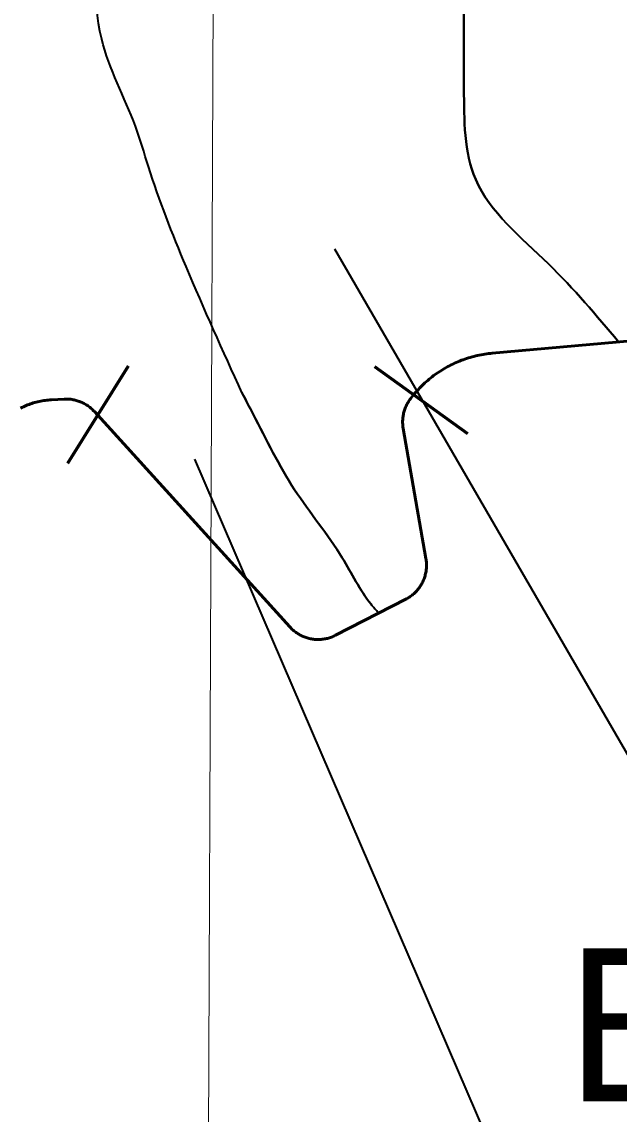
# Model space of a CAD drawing. Extents: x 553962 to 842807, y 8883888 to 9032388.
# Drawn here: x 664180 to 665743, y 8952165 to 8955024 of the extents above; entities that cross this region are included whole.
import ezdxf

# ---------------------------------------------------------------- set-up
doc = ezdxf.new("R2010")
doc.units = 0
doc.header["$LTSCALE"] = 150
for name, color, linetype, lineweight in [('1', 7, 'Continuous', 13), ('20', 7, 'Continuous', 35), ('24', 7, 'Continuous', 25), ('40', 7, 'Continuous', 60), ('53', 7, 'Continuous', 106), ('60', 7, 'Continuous', 53), ('9', 7, 'Continuous', 90)]:
    doc.layers.add(name, color=color, linetype=linetype, lineweight=lineweight)

msp = doc.modelspace()

# ---------------------------------------------------------------- linework, layer by layer
at = {"layer": '1'}
msp.add_lwpolyline([(664968.2, 9023436.8), (664657.1, 8949509), (664397.1, 8890880.2)], dxfattribs=at)
at = {"layer": '20'}
for points in [[(665740.9, 8954185.4), (665411.1, 8954156.3), (665406.2, 8954155.8), (665401.3, 8954155.2), (665396.5, 8954154.6), (665391.6, 8954153.9), (665386.8, 8954153.1), (665382, 8954152.2), (665377.1, 8954151.3), (665372.3, 8954150.3), (665367.6, 8954149.2), (665362.8, 8954148), (665358.1, 8954146.7), (665353.4, 8954145.4), (665348.7, 8954144), (665344, 8954142.5), (665339.4, 8954140.9), (665334.8, 8954139.3), (665330.2, 8954137.6), (665325.6, 8954135.8), (665321.1, 8954133.9), (665316.6, 8954132), (665312.1, 8954130), (665307.7, 8954127.9), (665303.3, 8954125.8), (665298.9, 8954123.5), (665294.6, 8954121.2), (665290.3, 8954118.9), (665286, 8954116.4), (665281.8, 8954113.9), (665277.7, 8954111.3), (665273.5, 8954108.7), (665269.5, 8954106)], [(665269.5, 8954106), (665265.4, 8954103.2), (665261.4, 8954100.4), (665257.5, 8954097.5), (665253.6, 8954094.5), (665249.8, 8954091.5), (665246, 8954088.4), (665242.2, 8954085.2), (665238.5, 8954082), (665234.9, 8954078.7), (665231.3, 8954075.4), (665227.8, 8954072), (665224.3, 8954068.5), (665220.9, 8954065), (665217.5, 8954061.5), (665214.2, 8954057.8), (665211, 8954054.2), (665207.8, 8954050.4), (665204.7, 8954046.7), (665204.2, 8954046.1), (665198.6, 8954039.2), (665196.9, 8954037), (665195.2, 8954034.7), (665193.6, 8954032.4), (665192, 8954030), (665190.5, 8954027.6), (665189.1, 8954025.2), (665187.8, 8954022.7), (665186.5, 8954020.2), (665185.3, 8954017.6), (665184.2, 8954015), (665183.1, 8954012.4), (665182.1, 8954009.7), (665181.2, 8954007.1), (665180.4, 8954004.3), (665179.6, 8954001.6), (665179, 8953998.9), (665178.3, 8953996.1), (665177.8, 8953993.3), (665177.4, 8953990.5), (665177, 8953987.7), (665176.7, 8953984.9), (665176.5, 8953982.1), (665176.4, 8953979.3), (665176.4, 8953976.5), (665176.4, 8953973.6), (665176.5, 8953970.8), (665176.7, 8953968), (665177, 8953965.2), (665177.3, 8953962.3), (665177.8, 8953959.6), (665177.9, 8953959.1), (665237.4, 8953618.5), (665237.9, 8953615.7), (665238.2, 8953612.9), (665238.5, 8953610.1), (665238.8, 8953607.3), (665238.9, 8953604.4), (665238.9, 8953601.6), (665238.9, 8953598.8), (665238.8, 8953596), (665238.6, 8953593.1), (665238.3, 8953590.3), (665238, 8953587.5), (665237.6, 8953584.7), (665237, 8953581.9), (665236.5, 8953579.2), (665235.8, 8953576.4), (665235.1, 8953573.7), (665234.2, 8953571), (665233.3, 8953568.3), (665232.4, 8953565.6), (665231.3, 8953563), (665230.2, 8953560.4), (665229, 8953557.8), (665227.8, 8953555.3), (665226.4, 8953552.8), (665225, 8953550.4), (665223.5, 8953548), (665222, 8953545.6), (665220.4, 8953543.3), (665218.7, 8953541), (665217, 8953538.8), (665215.2, 8953536.6), (665213.3, 8953534.4), (665211.4, 8953532.4), (665209.4, 8953530.3), (665207.4, 8953528.4), (665205.3, 8953526.5), (665203.2, 8953524.6), (665201, 8953522.8), (665198.7, 8953521.1), (665196.4, 8953519.5), (665194.1, 8953517.9), (665191.7, 8953516.3), (665189.3, 8953514.9), (665186.8, 8953513.5), (665184.6, 8953512.3), (665115.2, 8953476.7)], [(664180, 8954014.4), (664183.6, 8954016.1), (664187.2, 8954017.7), (664190.9, 8954019.3), (664194.6, 8954020.8), (664198.4, 8954022.2), (664202.1, 8954023.6), (664205.9, 8954024.8), (664209.7, 8954026), (664213.6, 8954027.2), (664217.4, 8954028.2), (664221.3, 8954029.2), (664225.2, 8954030.1), (664229.1, 8954030.9), (664233.1, 8954031.6), (664237, 8954032.2), (664241, 8954032.8), (664245, 8954033.3), (664248.9, 8954033.7), (664252.9, 8954034.1), (664256.9, 8954034.3), (664256.9, 8954034.3), (664290.1, 8954036.1), (664291.2, 8954036.2), (664294.1, 8954036.2), (664296.9, 8954036.2), (664299.7, 8954036.2), (664302.5, 8954036), (664305.3, 8954035.8), (664308.2, 8954035.5), (664311, 8954035.1), (664313.8, 8954034.6), (664316.5, 8954034), (664319.3, 8954033.4), (664322, 8954032.7), (664324.7, 8954031.9), (664327.4, 8954031), (664330.1, 8954030.1), (664332.7, 8954029.1), (664335.3, 8954028), (664337.9, 8954026.8), (664340.5, 8954025.6), (664343, 8954024.3), (664345.5, 8954022.9), (664347.9, 8954021.5), (664350.3, 8954019.9), (664352.6, 8954018.4), (664354.9, 8954016.7), (664357.2, 8954015), (664359.4, 8954013.2), (664361.5, 8954011.4), (664363.6, 8954009.5), (664365.7, 8954007.5), (664367.6, 8954005.5), (664369.6, 8954003.5), (664881.1, 8953439.7), (664881.6, 8953439.1), (664883.6, 8953437), (664885.6, 8953435.1), (664887.6, 8953433.1), (664889.7, 8953431.2), (664891.9, 8953429.4), (664894.1, 8953427.7), (664896.4, 8953426), (664898.7, 8953424.3), (664901.1, 8953422.8), (664903.5, 8953421.3), (664905.9, 8953419.8), (664908.4, 8953418.5), (664910.9, 8953417.2), (664913.5, 8953416), (664916, 8953414.8), (664918.7, 8953413.8), (664921.3, 8953412.8), (664924, 8953411.8), (664926.7, 8953411), (664929.4, 8953410.2), (664932.1, 8953409.5), (664934.9, 8953408.9), (664937.7, 8953408.4), (664940.5, 8953407.9), (664943.3, 8953407.6), (664946.1, 8953407.3), (664948.9, 8953407), (664951.7, 8953406.9), (664954.6, 8953406.8), (664957.4, 8953406.9), (664960.2, 8953407), (664963, 8953407.2), (664965.8, 8953407.4), (664968.7, 8953407.8), (664971.5, 8953408.2), (664974.2, 8953408.7), (664977, 8953409.3), (664979.8, 8953409.9), (664982.5, 8953410.7), (664985.2, 8953411.5), (664987.9, 8953412.3), (664990.6, 8953413.3), (664993.2, 8953414.3), (664995.8, 8953415.5)], [(664995.8, 8953415.5), (664998.3, 8953416.7), (665000.9, 8953417.9), (665112.2, 8953475.1)]]:
    msp.add_lwpolyline(points, dxfattribs=at)
for points in [[(658265.6, 8954703.8), (658307.9, 8954697.9), (658477.4, 8954686), (658784.8, 8954711.4), (658906.1, 8954671.9), (659120.4, 8954604.2), (659357.3, 8954511.1), (659671.5, 8954424.1), (659815.3, 8954446.7), (659930.9, 8954686.6), (660012.7, 8954833.3), (660207.3, 8954937.7), (660675.5, 8955107.1), (660909.5, 8955188.9), (660962, 8955262.3), (660987.4, 8955304.6), (661066.3, 8955341.3), (661139.7, 8955386.4), (661204.5, 8955507.8), (661229.9, 8955575.5), (661294.8, 8955586.8), (661382.2, 8955586.8), (661505.5, 8955628), (661660.6, 8955644.9), (661767.7, 8955661.9), (661883.4, 8955724), (661965.2, 8955755), (662010.3, 8955805.8), (662100.5, 8955870.7), (662182.3, 8955930), (662229.4, 8956040), (662460.7, 8956107.8), (662655.3, 8956144.4), (662768.1, 8956169.8), (663129.1, 8956229.1), (663289.8, 8956276.8), (663461.8, 8956276.8), (663617, 8956276.8), (663815.8, 8956271.2), (663900.4, 8956316.3), (663976.5, 8956358.6), (664083.7, 8956324.8), (664176.8, 8956293.7), (664227.5, 8956293.7), (664439.1, 8956265.5), (664543.4, 8956211.9), (664670.3, 8956189.3)], [(664755.7, 8954053.1), (664609.6, 8954383.1), (664511, 8954645), (664477, 8954750.4), (664388.6, 8954978.3), (664378.4, 8955318.5), (664378.4, 8955556.6), (664412.4, 8955879.7), (664181.2, 8956189.3), (663977.3, 8956356)], [(664755.7, 8954053.1), (664609.6, 8954383.1), (664511, 8954645), (664477, 8954750.4), (664388.6, 8954978.3), (664378.4, 8955318.5), (664378.4, 8955556.6), (664412.4, 8955879.7), (664181.2, 8956189.3), (663983, 8956359.5)], [(664755.7, 8954053.1), (664609.6, 8954383.1), (664511, 8954645), (664477, 8954750.4), (664388.6, 8954978.3), (664378.4, 8955318.5), (664378.4, 8955556.6), (664412.4, 8955879.7), (664181.2, 8956189.3), (663983, 8956359.5)], [(665337, 8955141.6), (665337, 8954849.1), (665367.6, 8954611), (665558, 8954389.9), (665741.6, 8954185.8)], [(665741.6, 8954185.8), (665558, 8954389.9), (665367.6, 8954611), (665337, 8954849.1), (665337, 8955141.6)], [(665741.6, 8954185.8), (665558, 8954389.9), (665367.6, 8954611), (665337, 8954849.1), (665337, 8955141.6)], [(665113.6, 8953475.8), (665093.6, 8953499.3), (665018.4, 8953620.5), (664893.5, 8953799), (664785.2, 8953996.6), (664755.7, 8954053.1)], [(665113.6, 8953475.8), (665093.6, 8953499.3), (665018.4, 8953620.5), (664893.5, 8953799), (664785.2, 8953996.6), (664755.7, 8954053.1)], [(664755.7, 8954053.1), (664785.2, 8953996.6), (664893.5, 8953799), (665018.4, 8953620.5), (665093.6, 8953499.3), (665113.6, 8953475.8)]]:
    msp.add_spline(points, degree=3, dxfattribs=at)
at = {"layer": '24'}
msp.add_spline([(665209.5, 8949437.1), (665261.8, 8949907.3), (665888.8, 8950560.5), (666750.9, 8951187.5), (667665.3, 8951814.5), (668344.5, 8952363.1), (668788.7, 8952911.7), (669180.6, 8953564.9), (669154.4, 8954270.2), (669755.3, 8954662.1), (670486.8, 8955027.9), (671218.3, 8955785.5), (671166.1, 8956360.3), (671531.8, 8956726), (671479.6, 8956987.3), (670957.1, 8957405.3), (670695.8, 8957849.4), (671139.9, 8958502.5), (671845.3, 8959207.9), (672394, 8958789.9), (673047.1, 8959234), (673465.1, 8959834.9), (673177.7, 8960461.9), (673987.6, 8960749.3), (675163.2, 8960879.9), (676103.7, 8960906.1), (677253.2, 8961428.6), (677697.4, 8961559.2), (678115.4, 8962133.9), (678611.8, 8962369.1), (678820.8, 8962919.9), (679291, 8963704.1), (679918, 8964226.8), (679944.1, 8964697.3), (679709, 8965272.3), (679291, 8966004.2), (678115.4, 8966945.2)], degree=3, dxfattribs=at)
at = {"layer": '40'}
for p, q in [((664299.6, 8953868.7), (664459.2, 8954122.8)), ((665102.7, 8954121.8), (665345.9, 8953946.2))]:
    msp.add_line(p, q, dxfattribs=at)
at = {"layer": '40', "lineweight": 35}
for points in [[(664998.2, 8954429.4), (665777.7, 8953083.5), (667535.4, 8953083.5)], [(664631.4, 8953878.8), (665395.6, 8952104.7), (667428.4, 8952104.7)]]:
    msp.add_lwpolyline(points, dxfattribs=at)
at = {"layer": '53'}
msp.add_spline([(665209.5, 8949437.1), (665261.8, 8949907.3), (665888.8, 8950560.5), (666750.9, 8951187.5), (667665.3, 8951814.5), (668344.5, 8952363.1), (668788.7, 8952911.7), (669180.6, 8953564.9), (669154.4, 8954270.2), (669755.3, 8954662.1), (670000.9, 8954785.2)], degree=3, dxfattribs=at)
at = {"layer": '60'}
for points in [[(665774.5, 8954188.4), (665411.1, 8954156.3), (665406.2, 8954155.8), (665401.3, 8954155.2), (665396.5, 8954154.6), (665391.6, 8954153.9), (665386.8, 8954153.1), (665382, 8954152.2), (665377.1, 8954151.3), (665372.3, 8954150.3), (665367.6, 8954149.2), (665362.8, 8954148), (665358.1, 8954146.7), (665353.4, 8954145.4), (665348.7, 8954144), (665344, 8954142.5), (665339.4, 8954140.9), (665334.8, 8954139.3), (665330.2, 8954137.6), (665325.6, 8954135.8), (665321.1, 8954133.9), (665316.6, 8954132), (665312.1, 8954130), (665307.7, 8954127.9), (665303.3, 8954125.8), (665298.9, 8954123.5), (665294.6, 8954121.2), (665290.3, 8954118.9), (665286, 8954116.4), (665281.8, 8954113.9), (665277.7, 8954111.3), (665273.5, 8954108.7), (665269.5, 8954106)], [(665269.5, 8954106), (665265.4, 8954103.2), (665261.4, 8954100.4), (665257.5, 8954097.5), (665253.6, 8954094.5), (665249.8, 8954091.5), (665246, 8954088.4), (665242.2, 8954085.2), (665238.5, 8954082), (665234.9, 8954078.7), (665231.3, 8954075.4), (665227.8, 8954072), (665224.3, 8954068.5), (665220.9, 8954065), (665217.5, 8954061.5), (665214.2, 8954057.8), (665211, 8954054.2), (665207.8, 8954050.4), (665204.7, 8954046.7), (665204.2, 8954046.1), (665198.6, 8954039.2), (665196.9, 8954037), (665195.2, 8954034.7), (665193.6, 8954032.4), (665192, 8954030), (665190.5, 8954027.6), (665189.1, 8954025.2), (665187.8, 8954022.7), (665186.5, 8954020.2), (665185.3, 8954017.6), (665184.2, 8954015), (665183.1, 8954012.4), (665182.1, 8954009.7), (665181.2, 8954007.1), (665180.4, 8954004.3), (665179.6, 8954001.6), (665179, 8953998.9), (665178.3, 8953996.1), (665177.8, 8953993.3), (665177.4, 8953990.5), (665177, 8953987.7), (665176.7, 8953984.9), (665176.5, 8953982.1), (665176.4, 8953979.3), (665176.4, 8953976.5), (665176.4, 8953973.6), (665176.5, 8953970.8), (665176.7, 8953968), (665177, 8953965.2), (665177.3, 8953962.3), (665177.8, 8953959.6), (665177.9, 8953959.1), (665237.4, 8953618.5), (665237.9, 8953615.7), (665238.2, 8953612.9), (665238.5, 8953610.1), (665238.8, 8953607.3), (665238.9, 8953604.4), (665238.9, 8953601.6), (665238.9, 8953598.8), (665238.8, 8953596), (665238.6, 8953593.1), (665238.3, 8953590.3), (665238, 8953587.5), (665237.6, 8953584.7), (665237, 8953581.9), (665236.5, 8953579.2), (665235.8, 8953576.4), (665235.1, 8953573.7), (665234.2, 8953571), (665233.3, 8953568.3), (665232.4, 8953565.6), (665231.3, 8953563), (665230.2, 8953560.4), (665229, 8953557.8), (665227.8, 8953555.3), (665226.4, 8953552.8), (665225, 8953550.4), (665223.5, 8953548), (665222, 8953545.6), (665220.4, 8953543.3), (665218.7, 8953541), (665217, 8953538.8), (665215.2, 8953536.6), (665213.3, 8953534.4), (665211.4, 8953532.4), (665209.4, 8953530.3), (665207.4, 8953528.4), (665205.3, 8953526.5), (665203.2, 8953524.6), (665201, 8953522.8), (665198.7, 8953521.1), (665196.4, 8953519.5), (665194.1, 8953517.9), (665191.7, 8953516.3), (665189.3, 8953514.9), (665186.8, 8953513.5), (665184.6, 8953512.3), (665000.9, 8953417.9), (664998.3, 8953416.7), (664995.8, 8953415.5)], [(664995.8, 8953415.5), (664993.2, 8953414.3), (664990.6, 8953413.3), (664987.9, 8953412.3), (664985.2, 8953411.5), (664982.5, 8953410.7), (664979.8, 8953409.9), (664977, 8953409.3), (664974.2, 8953408.7), (664971.5, 8953408.2), (664968.7, 8953407.8), (664965.8, 8953407.4), (664963, 8953407.2), (664960.2, 8953407), (664957.4, 8953406.9), (664954.6, 8953406.8), (664951.7, 8953406.9), (664948.9, 8953407), (664946.1, 8953407.3), (664943.3, 8953407.6), (664940.5, 8953407.9), (664937.7, 8953408.4), (664934.9, 8953408.9), (664932.1, 8953409.5), (664929.4, 8953410.2), (664926.7, 8953411), (664924, 8953411.8), (664921.3, 8953412.8), (664918.7, 8953413.8), (664916, 8953414.8), (664913.5, 8953416), (664910.9, 8953417.2), (664908.4, 8953418.5), (664905.9, 8953419.8), (664903.5, 8953421.3), (664901.1, 8953422.8), (664898.7, 8953424.3), (664896.4, 8953426), (664894.1, 8953427.7), (664891.9, 8953429.4), (664889.7, 8953431.2), (664887.6, 8953433.1), (664885.6, 8953435.1), (664883.6, 8953437), (664881.6, 8953439.1), (664881.1, 8953439.7), (664369.6, 8954003.5), (664367.6, 8954005.5), (664365.7, 8954007.5), (664363.6, 8954009.5), (664361.5, 8954011.4), (664359.4, 8954013.2), (664357.2, 8954015), (664354.9, 8954016.7), (664352.6, 8954018.4), (664350.3, 8954019.9), (664347.9, 8954021.5), (664345.5, 8954022.9), (664343, 8954024.3), (664340.5, 8954025.6), (664337.9, 8954026.8), (664335.3, 8954028), (664332.7, 8954029.1), (664330.1, 8954030.1), (664327.4, 8954031), (664324.7, 8954031.9), (664322, 8954032.7), (664319.3, 8954033.4), (664316.5, 8954034), (664313.8, 8954034.6), (664311, 8954035.1), (664308.2, 8954035.5), (664305.3, 8954035.8), (664302.5, 8954036), (664299.7, 8954036.2), (664296.9, 8954036.2), (664294.1, 8954036.2), (664291.2, 8954036.2), (664290.1, 8954036.1), (664256.9, 8954034.3), (664256.9, 8954034.3), (664252.9, 8954034.1), (664248.9, 8954033.7), (664245, 8954033.3), (664241, 8954032.8), (664237, 8954032.2), (664233.1, 8954031.6), (664229.1, 8954030.9), (664225.2, 8954030.1), (664221.3, 8954029.2), (664217.4, 8954028.2), (664213.6, 8954027.2), (664209.7, 8954026), (664205.9, 8954024.8), (664202.1, 8954023.6), (664198.4, 8954022.2), (664194.6, 8954020.8), (664190.9, 8954019.3), (664187.2, 8954017.7), (664183.6, 8954016.1), (664180, 8954014.4)], [(664180, 8954014.4), (664176.4, 8954012.6)]]:
    msp.add_lwpolyline(points, dxfattribs=at)
at = {"layer": '9'}
msp.add_spline([(637260.6, 8972975.8), (641524.5, 8971056.2), (652526.1, 8965412.7), (653164.3, 8965062.8), (670790.5, 8953770.1), (686194, 8943929.9), (696283.3, 8937647.1)], degree=3, dxfattribs=at)

# ---------------------------------------------------------------- texts
at = {"layer": '40'}
msp.add_text('BU-76', height=400, dxfattribs=at).set_placement((665605.5, 8952198.2))

doc.saveas('drawing.dxf')
